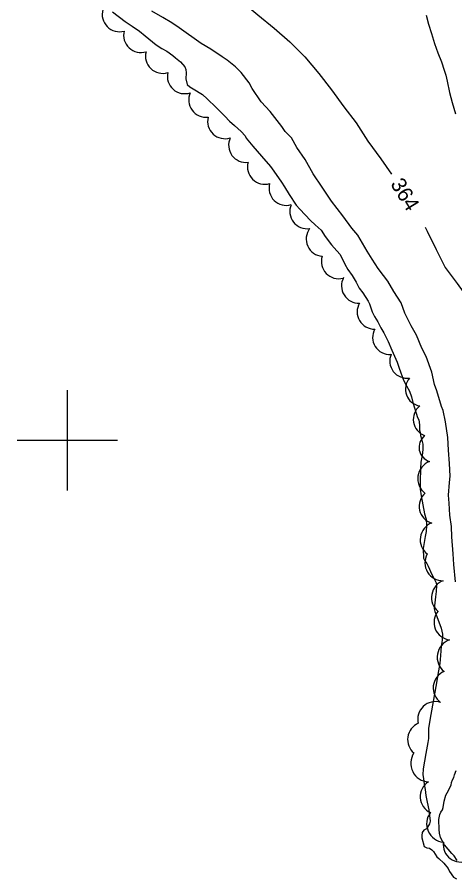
# Model space of a CAD drawing. Extents: x 287698 to 290158, y 5234163 to 5237182.
# Drawn here: x 288790 to 288877.3, y 5235312.6 to 5235484.4 of the extents above; entities that cross this region are included whole.
import ezdxf

# ---------------------------------------------------------------- set-up
doc = ezdxf.new("R2010")
doc.units = 0
for name, color, linetype in [('Niveau 2', 7, 'Continuous'), ('Niveau 4', 7, 'Continuous'), ('Niveau 44', 7, 'Continuous'), ('Niveau 61', 7, 'Continuous')]:
    doc.layers.add(name, color=color, linetype=linetype)

msp = doc.modelspace()

# ---------------------------------------------------------------- linework, layer by layer
at = {"layer": 'Niveau 2'}
for points in [[(288806.23, 5235524.48), (288807.4, 5235520.27), (288809.76, 5235516.92), (288812.77, 5235513.39), (288815.13, 5235509.94), (288817.54, 5235506.57), (288819.93, 5235503.17), (288822.76, 5235499.81), (288825.67, 5235496.78), (288828.56, 5235493.89), (288831.41, 5235490.98), (288834.4, 5235487.99), (288838.02, 5235484.84), (288841.28, 5235482.22), (288844.42, 5235479.48), (288847.44, 5235476.47), (288850.2, 5235473.16), (288852.7, 5235469.88), (288855.18, 5235466.5), (288857.64, 5235463.32), (288859.98, 5235459.66), (288862.55, 5235456.17), (288864.7, 5235453.07)], [(288842.85, 5235462.56), (288841.87, 5235463.81), (288840.49, 5235465.61), (288838.72, 5235467.53), (288836.91, 5235470.14), (288836.29, 5235471.27), (288834.69, 5235473.36), (288833.55, 5235474.48), (288831.94, 5235475.83), (288830.9, 5235476.5), (288828.65, 5235477.98), (288826.69, 5235479.11), (288822.3, 5235482.27), (288820.85, 5235483.28), (288819.08, 5235484.35), (288816.84, 5235485.58)], [(288871.64, 5235484.8), (288872.08, 5235482.97), (288872.68, 5235481.11), (288873.26, 5235479.17), (288873.93, 5235477.3), (288874.67, 5235475.46), (288875.21, 5235473.84), (288875.57, 5235472.81), (288875.79, 5235471.65), (288876.27, 5235469.37), (288876.79, 5235467.37), (288877.47, 5235465.14)], [(288877.46, 5235371.8), (288877.16, 5235375.21), (288877.03, 5235377.35), (288876.73, 5235380.75), (288876.69, 5235382.81), (288876.32, 5235385.1), (288876.2, 5235387.47), (288876.1, 5235389.07), (288876.29, 5235391.61), (288876.41, 5235392.87), (288876.27, 5235395.41), (288876.11, 5235398.06), (288875.92, 5235400.58), (288875.52, 5235403.66), (288875.02, 5235405.94), (288874.72, 5235406.76), (288873.75, 5235409.89), (288873.26, 5235411.13), (288872.77, 5235413.58), (288871.6, 5235416.73), (288870.77, 5235418.38), (288869.69, 5235420.98), (288868.63, 5235422.86), (288867.39, 5235425.36), (288866.63, 5235427.42), (288865.15, 5235429.68), (288864, 5235431.73), (288863.11, 5235432.89), (288862.05, 5235434.3), (288860.83, 5235436.1), (288859.85, 5235437.75), (288857.96, 5235440.89), (288856.82, 5235442.3), (288855.02, 5235444.8), (288852.74, 5235447.69), (288850.86, 5235450.51), (288849.06, 5235453.17), (288847.5, 5235456), (288845.79, 5235458.42), (288844.72, 5235460.3), (288843.5, 5235461.62), (288842.85, 5235462.56)], [(288871.42, 5235442.49), (288871.8, 5235441.74), (288873.64, 5235438.07), (288875.41, 5235434.48), (288877.8, 5235431.27), (288880.18, 5235427.92), (288882.5, 5235424.24), (288884.58, 5235420.73), (288886.58, 5235416.8), (288888.1, 5235412.89), (288889.18, 5235408.93), (288890.06, 5235404.93), (288890.62, 5235401.27)], [(288877.84, 5235316.22), (288877.19, 5235317.13), (288876.74, 5235317.61), (288875.26, 5235319.31), (288874.46, 5235320.8), (288874.27, 5235321.64), (288874.22, 5235322.4), (288874.18, 5235324.36), (288874.33, 5235325.35), (288874.54, 5235325.84), (288874.87, 5235326.31), (288875.03, 5235326.79), (288875.25, 5235328.01), (288875.54, 5235329.24), (288875.81, 5235329.68), (288876.61, 5235331.22), (288876.7, 5235331.75), (288876.9, 5235332.31), (288877.18, 5235332.76), (288877.27, 5235333.26), (288877.61, 5235334.14)]]:
    msp.add_lwpolyline(points, dxfattribs=at)
at = {"layer": 'Niveau 4'}
for points in [[(288808.99, 5235485.44), (288811.57, 5235483.51), (288812.94, 5235482.62), (288814.41, 5235481.58), (288815.55, 5235480.7), (288817.76, 5235478.87), (288818.84, 5235478.14), (288819.85, 5235477.61), (288821.07, 5235476.77), (288821.6, 5235476.27), (288822.6, 5235475.48), (288823.48, 5235474.48), (288823.64, 5235473.95), (288823.7, 5235473.31), (288823.63, 5235472.08), (288823.95, 5235470.95), (288824.46, 5235470.5), (288825.11, 5235470.13)], [(288825.11, 5235470.13), (288826.98, 5235468.95), (288827.9, 5235468.1), (288829.73, 5235466.39), (288831.45, 5235464.64), (288832.36, 5235463.62), (288833.35, 5235462.8), (288834.71, 5235461.6), (288835.5, 5235460.74), (288835.7, 5235460.27), (288836.01, 5235459.84), (288837.04, 5235458.64), (288838.74, 5235456.68), (288840.55, 5235454.6), (288841.25, 5235453.65), (288842.76, 5235451.49), (288843.32, 5235450.56), (288844.31, 5235449), (288845.69, 5235446.93), (288846.43, 5235446.08), (288848.51, 5235443.85), (288849.49, 5235443), (288850.64, 5235441.9), (288851.46, 5235440.67), (288852.7, 5235439), (288853.29, 5235438.39), (288854.41, 5235437.12), (288854.8, 5235436.41), (288855.4, 5235435.15), (288856, 5235434.06), (288856.83, 5235432.87), (288857.64, 5235431.54), (288858.24, 5235430.36), (288858.96, 5235429.39), (288860.08, 5235427.78), (288860.29, 5235427.22), (288860.82, 5235425.65), (288861.31, 5235424.69), (288862.01, 5235423.65), (288862.59, 5235422.43), (288863.16, 5235421.42), (288864.02, 5235419.68), (288864.77, 5235417.95), (288865.83, 5235415.62), (288866.27, 5235414.42), (288867.13, 5235412.02), (288867.7, 5235410.88), (288868.3, 5235409.83), (288868.72, 5235408.69), (288868.99, 5235407.53), (288869.03, 5235407.33)], [(288869.03, 5235407.33), (288869.93, 5235404.52), (288870.16, 5235404.07), (288870.33, 5235403.07), (288870.27, 5235402.04), (288870.45, 5235401.56), (288870.51, 5235400.96), (288870.71, 5235400.28), (288870.93, 5235399.22), (288870.97, 5235398.2), (288870.82, 5235396.97), (288870.59, 5235395.67), (288870.52, 5235394.36), (288870.4, 5235391.7), (288870.45, 5235390.29), (288870.64, 5235388.92), (288870.93, 5235387.16), (288871.28, 5235385.33), (288871.62, 5235384.27), (288871.7, 5235383.08), (288871.62, 5235381.84), (288871.46, 5235380.81), (288871.04, 5235378.41), (288871.09, 5235376.53), (288871.36, 5235375.99), (288871.79, 5235375.43), (288872.06, 5235374.9), (288872.77, 5235373.25), (288873.19, 5235372.52), (288873.61, 5235371.58), (288873.67, 5235371.02), (288873.65, 5235369.86), (288873.46, 5235368.76), (288873.23, 5235366.41), (288873.39, 5235365.85), (288873.78, 5235364.84), (288874.61, 5235362.53), (288874.87, 5235361.32), (288874.85, 5235360.17), (288874.63, 5235358.93), (288874.46, 5235357.07), (288874.37, 5235355.48), (288874.11, 5235354.04), (288873.56, 5235350.89), (288873.04, 5235347.94), (288872.59, 5235345.29), (288872.11, 5235342.6), (288872.08, 5235340.55), (288871.96, 5235339.74), (288871.56, 5235337.51), (288871.03, 5235334.5), (288870.98, 5235333.27), (288871.11, 5235332.54), (288871.22, 5235331.42), (288871.44, 5235330.37), (288871.58, 5235329.19), (288871.81, 5235327.87), (288872.18, 5235326.28), (288872.44, 5235324.04), (288872.32, 5235323.51), (288871.71, 5235322.54), (288871.19, 5235322.25), (288870.85, 5235321.82), (288870.74, 5235321.21), (288870.79, 5235320.71), (288871.24, 5235318.97), (288871.77, 5235318.75), (288872.28, 5235318.66), (288872.74, 5235318.36), (288873.07, 5235317.98), (288873.79, 5235316.96), (288874.15, 5235316.59), (288875.17, 5235315.7), (288876.01, 5235314.61), (288876.28, 5235314.04), (288877.07, 5235312.88), (288877.66, 5235312.56)]]:
    msp.add_lwpolyline(points, dxfattribs=at)
at = {"layer": 'Niveau 44'}
for centre, radius, start, end in [((288810.41, 5235484.95), 3.45, 164.1865, 285.8135), ((288814.68, 5235480.78), 3.44, 165.6866, 287.5481), ((288819.04, 5235476.62), 3.44, 165.1462, 287.0106), ((288823.41, 5235472.57), 3.44, 167.2909, 289.1733), ((288827.68, 5235467.88), 3.45, 155.3239, 277.0102), ((288831.46, 5235463.61), 3.46, 165.8682, 287.7493), ((288843.71, 5235450.31), 3.45, 164.7251, 286.3508), ((288847.85, 5235445.64), 3.44, 156.8176, 278.5983), ((288851.16, 5235440.17), 3.48, 143.5348, 265.2128)]:
    msp.add_arc(centre, radius, start, end, dxfattribs=at)
for centre, major_axis, ratio, start_param, end_param in [((288835.57, 5235458.82), (2.02, -2.76), 0.982031, 3.63361, 5.791168), ((288839.35, 5235454.47), (2.45, -2.4), 0.981847, 3.638372, 5.786406), ((288854.1, 5235435.62), (2.36, -2.48), 0.981915, 3.636985, 5.787793), ((288858.11, 5235430.76), (1.8, -2.92), 0.982967, 3.637824, 5.786954), ((288861.29, 5235425.61), (-3.08, -1.53), 0.999264, 5.290271, 7.415834), ((288864.35, 5235420.47), (3.12, -1.42), 0.975983, 3.048592, 5.19617), ((288867.76, 5235415.75), (3.08, -1.48), 0.97812, 3.164122, 5.315271), ((288870.96, 5235410.24), (-3.27, -1.21), 0.98141, 5.231118, 7.327633), ((288872.49, 5235404.18), (-3.4, -0.47), 0.996077, 5.247946, 7.367725), ((288873.96, 5235398.77), (-3.71, -0.69), 0.86261, 5.335624, 7.237876), ((288873.62, 5235392.34), (-3.64, 0.49), 0.995318, 5.212437, 7.334524), ((288873.72, 5235386.85), (2.38, -2.54), 0.999995, 3.119762, 5.242925), ((288874.01, 5235380.18), (-3.54, 0.5), 0.999995, 5.220514, 7.342442), ((288874.94, 5235375.56), (-3.06, -1.83), 0.999814, 5.220815, 7.346328), ((288876.11, 5235368.7), (-1.01, -3.35), 0.97403, 3.75815, 5.911231), ((288876.73, 5235363.71), (-3.28, -1.31), 0.999743, 5.219018, 7.345728), ((288877.51, 5235356.74), (1.31, -3.44), 0.999995, 3.116915, 5.243362), ((288876.56, 5235350.61), (-3.51, 0.41), 0.999979, 5.219553, 7.350795), ((288873.39, 5235344.44), (-2.54, -2.4), 0.978252, 3.636325, 5.773294), ((288871.34, 5235340.37), (-1.21, -3.27), 0.973906, 3.89407, 5.956928), ((288872.23, 5235335.58), (-3.29, -1.67), 0.999185, 5.218129, 7.340583), ((288873.98, 5235328.94), (-3.53, -0.12), 0.997334, 5.250624, 7.377621), ((288875.41, 5235323.53), (-3.38, -1.48), 0.999981, 5.221909, 7.350996), ((288878.51, 5235319.32), (3.22, -1.34), 0.981656, 3.384778, 5.539743)]:
    msp.add_ellipse(centre, major_axis=major_axis, ratio=ratio, start_param=start_param, end_param=end_param, dxfattribs=at)
at = {"layer": 'Niveau 61'}
for points in [[(288800, 5235410), (288800, 5235400), (288800, 5235390)], [(288790, 5235400), (288800, 5235400), (288810, 5235400)]]:
    msp.add_lwpolyline(points, dxfattribs=at)

# ---------------------------------------------------------------- texts
at = {"layer": 'Niveau 2'}
msp.add_text('364', height=3, rotation=301.6562, dxfattribs=at).set_placement((288864.4, 5235451.13))

doc.saveas('drawing.dxf')
